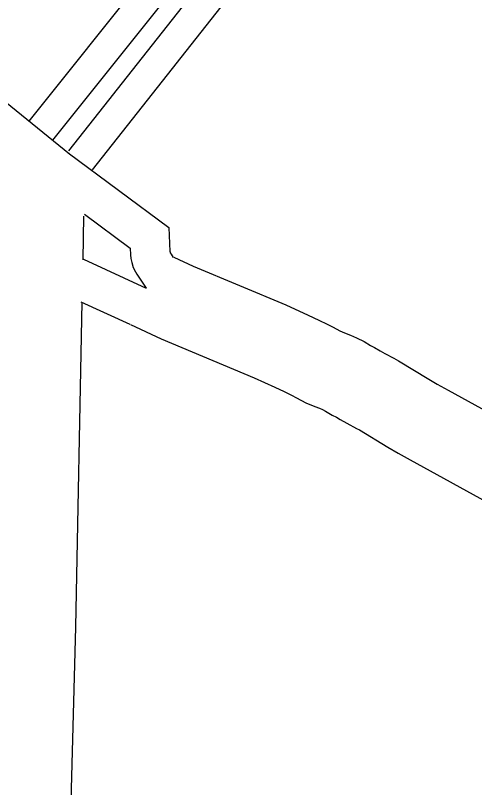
# Model space of a CAD drawing. Extents: x 1370567 to 1373900, y 377514 to 379648.
# Drawn here: x 1370785.41 to 1370802.76, y 379466.13 to 379495.29 of the extents above; entities that cross this region are included whole.
import ezdxf

# ---------------------------------------------------------------- set-up
doc = ezdxf.new("R2010")
doc.units = 0
doc.layers.add('Default', color=7, linetype='Continuous')

msp = doc.modelspace()

# ---------------------------------------------------------------- linework, layer by layer
at = {"layer": 'Default'}
for points in [[(1370762.164, 379510.612), (1370787.459, 379490.064)], [(1370799.177, 379507.889), (1370785.919, 379491.296)], [(1370800.518, 379507.725), (1370786.817, 379490.578)], [(1370800.518, 379507.725), (1370800.256, 379506.446), (1370787.42, 379490.184)], [(1370801.514, 379506.857), (1370801.349, 379506.051), (1370801.251, 379505.85), (1370788.31, 379489.456)], [(1370787.406, 379490.105), (1370791.209, 379487.289), (1370791.252, 379486.373), (1370791.256, 379486.361), (1370791.263, 379486.336), (1370791.265, 379486.332), (1370791.293, 379486.283), (1370791.376, 379486.148)], [(1370787.988, 379487.715), (1370787.956, 379486.067)], [(1370788.019, 379487.784), (1370789.744, 379486.507), (1370789.756, 379486.257), (1370789.767, 379486.117), (1370789.808, 379485.967), (1370789.86, 379485.777), (1370789.951, 379485.608), (1370790.002, 379485.518), (1370790.358, 379484.993)], [(1370787.986, 379486.084), (1370790.358, 379484.993)], [(1370791.403, 379486.164), (1370792.133, 379485.829), (1370795.632, 379484.358), (1370796.476, 379483.979), (1370796.871, 379483.79), (1370797.192, 379483.633), (1370797.42, 379483.515), (1370797.666, 379483.386), (1370797.85, 379483.31), (1370798.078, 379483.22), (1370798.305, 379483.115), (1370798.586, 379482.978), (1370798.826, 379482.829), (1370798.98, 379482.754), (1370799.196, 379482.624), (1370799.373, 379482.524), (1370799.705, 379482.347), (1370799.893, 379482.248), (1370801.028, 379481.557), (1370801.344, 379481.37), (1370801.765, 379481.144), (1370810.716, 379476.215)], [(1370787.925, 379484.461), (1370787.687, 379472.206)], [(1370787.888, 379484.478), (1370789.732, 379483.631)], [(1370789.765, 379483.615), (1370790.925, 379483.082), (1370794.437, 379481.606), (1370795.215, 379481.257), (1370795.562, 379481.091), (1370795.843, 379480.953), (1370796.036, 379480.853), (1370796.391, 379480.667), (1370796.728, 379480.527), (1370796.9, 379480.46), (1370797.014, 379480.407), (1370797.134, 379480.348), (1370797.375, 379480.2), (1370797.542, 379480.118), (1370797.687, 379480.031), (1370797.931, 379479.893), (1370798.301, 379479.696), (1370798.414, 379479.636), (1370799.485, 379478.984), (1370799.871, 379478.756), (1370800.332, 379478.508), (1370809.227, 379473.61)], [(1370787.687, 379472.194), (1370786.994, 379446.35), (1370786.582, 379429.766), (1370785.776, 379391.795), (1370785.784, 379391.78), (1370785.833, 379391.725), (1370785.878, 379391.67), (1370786.132, 379391.445), (1370786.258, 379391.302), (1370786.338, 379391.233), (1370786.572, 379391.043), (1370786.701, 379390.934), (1370786.784, 379390.869), (1370786.975, 379390.765), (1370787.283, 379390.516), (1370787.464, 379390.385), (1370788.36, 379389.774), (1370788.904, 379389.419), (1370789.241, 379389.212), (1370790.96, 379388.149), (1370802.754, 379387.897)]]:
    msp.add_lwpolyline(points, dxfattribs=at)

doc.saveas('drawing.dxf')
